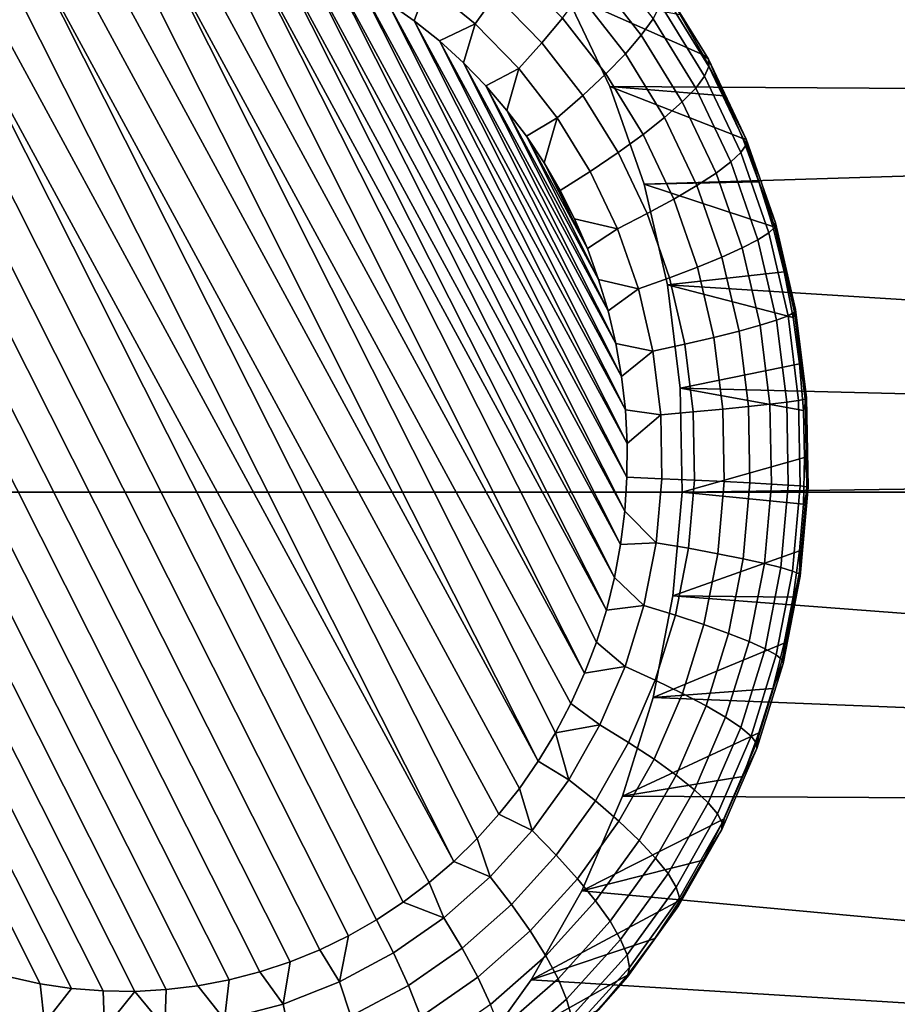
# Model space of a CAD drawing. Header units: metres. Extents: x -22 to 239, y -22 to 22.
# Tile 284 of 325: x 230.199 to 231.154, y 4.66 to 5.731. Entities that reach past the tile are written whole.
import ezdxf

# ---------------------------------------------------------------- set-up
doc = ezdxf.new("R2010")
doc.units = ezdxf.units.M
doc.layers.add('solid_10_151_033_XXX', color=7, linetype='CONTINUOUS')

msp = doc.modelspace()

# ---------------------------------------------------------------- linework, layer by layer
at = {"layer": 'solid_10_151_033_XXX'}
for points in [[(225.548538, 6.226432, 230.12645), (225.839844, 5.216832, 230.232468), (237.981506, 5.216834, 196.87352), (237.690201, 6.226434, 196.767502)], [(230.735001, 5.853634, 190.830566), (230.667114, 5.940835, 190.805862), (233.557907, 6.017781, 191.858017), (233.717255, 5.639508, 191.916016)], [(230.735001, 5.853634, 190.830566), (233.717255, 5.639508, 191.916016), (230.793228, 5.759, 190.851761)], [(230.201447, 5.822932, 189.572189), (230.235397, 5.82937, 189.584549), (230.742584, 4.894506, 189.76915), (230.720367, 4.866439, 189.761063)], [(230.235397, 5.82937, 189.584549), (230.269653, 5.833511, 189.597015), (230.763077, 4.924007, 189.776611), (230.742584, 4.894506, 189.76915)], [(230.269653, 5.833511, 189.597015), (230.304031, 5.835343, 189.609528), (230.763077, 4.924007, 189.776611)], [(230.338425, 5.834867, 189.622055), (230.781769, 4.954779, 189.783417), (230.763077, 4.924007, 189.776611), (230.304031, 5.835343, 189.609528)], [(230.338425, 5.834867, 189.622055), (230.372726, 5.832087, 189.634521), (230.813461, 5.019709, 189.794937), (230.798584, 4.986719, 189.789536)], [(230.338425, 5.834867, 189.622055), (230.798584, 4.986719, 189.789536), (230.781769, 4.954779, 189.783417)], [(230.372726, 5.832087, 189.634521), (230.406754, 5.827019, 189.646912), (230.813461, 5.019709, 189.794937)], [(230.201447, 5.822932, 189.572189), (230.696548, 4.839924, 189.752396), (230.671188, 4.815053, 189.743164), (230.167953, 5.81423, 189.559998)], [(230.201447, 5.822932, 189.572189), (230.720367, 4.866439, 189.761063), (230.696548, 4.839924, 189.752396)], [(230.44043, 5.819678, 189.65918), (230.826355, 5.053608, 189.799637), (230.813461, 5.019709, 189.794937), (230.406754, 5.827019, 189.646912)], [(230.44043, 5.819678, 189.65918), (230.837219, 5.088321, 189.803589), (230.826355, 5.053608, 189.799637)], [(230.44043, 5.819678, 189.65918), (230.473663, 5.81008, 189.671265), (230.837219, 5.088321, 189.803589)], [(230.13504, 5.803292, 189.548019), (230.167953, 5.81423, 189.559998), (230.671188, 4.815053, 189.743164)], [(230.473663, 5.81008, 189.671265), (230.846024, 5.123746, 189.806793), (230.837219, 5.088321, 189.803589)], [(230.473663, 5.81008, 189.671265), (230.506302, 5.798253, 189.683151), (230.846024, 5.123746, 189.806793)], [(230.102844, 5.790172, 189.536301), (230.13504, 5.803292, 189.548019), (230.671188, 4.815053, 189.743164), (230.644409, 4.791954, 189.733414)], [(230.506302, 5.798253, 189.683151), (230.852722, 5.159739, 189.809235), (230.846024, 5.123746, 189.806793)], [(230.506302, 5.798253, 189.683151), (230.538223, 5.784235, 189.694763), (230.852722, 5.159739, 189.809235)], [(230.694611, 5.726233, 189.754745), (230.642593, 5.768721, 189.735809), (230.661316, 5.802588, 189.751846), (230.716782, 5.757302, 189.772034)], [(230.875092, 5.71391, 189.891953), (230.823074, 5.780716, 189.873016), (230.833893, 5.801225, 189.907913), (230.887939, 5.731814, 189.927582)], [(230.102844, 5.790172, 189.536301), (230.616348, 4.770711, 189.723206), (230.587082, 4.751389, 189.712555), (230.071533, 5.77493, 189.524902)], [(230.102844, 5.790172, 189.536301), (230.644409, 4.791954, 189.733414), (230.616348, 4.770711, 189.723206)], [(230.76712, 5.705694, 189.790359), (230.716782, 5.757302, 189.772034), (230.736023, 5.787153, 189.79425), (230.789368, 5.732481, 189.81366)], [(230.071533, 5.77493, 189.524902), (230.587082, 4.751389, 189.712555), (230.556717, 4.73407, 189.701492), (230.041168, 5.757611, 189.513855)], [(230.538223, 5.784235, 189.694763), (230.857269, 5.196164, 189.810898), (230.852722, 5.159739, 189.809235)], [(230.538223, 5.784235, 189.694763), (230.569305, 5.768068, 189.706085), (230.857269, 5.196164, 189.810898)], [(230.857864, 5.693773, 189.859497), (230.808136, 5.757652, 189.8414), (230.823074, 5.780716, 189.873016), (230.875092, 5.71391, 189.891953)], [(230.569305, 5.768068, 189.706085), (230.85965, 5.23289, 189.811752), (230.857269, 5.196164, 189.810898)], [(230.569305, 5.768068, 189.706085), (230.599335, 5.749851, 189.71701), (230.85965, 5.23289, 189.811752)], [(230.642593, 5.768721, 189.735809), (230.628174, 5.729683, 189.727509), (230.599335, 5.749851, 189.71701)], [(230.642593, 5.768721, 189.735809), (230.694611, 5.726233, 189.754745), (230.655716, 5.707655, 189.737534), (230.628174, 5.729683, 189.727509)], [(230.917389, 5.736082, 190.096588), (230.942535, 5.692693, 190.105743), (230.948181, 5.68763, 190.064575), (230.898178, 5.768903, 190.046387)], [(230.898178, 5.768903, 190.046387), (230.948181, 5.68763, 190.064575), (230.9487, 5.679781, 190.023422), (230.899597, 5.759582, 190.005554)], [(230.041168, 5.757611, 189.513855), (230.556717, 4.73407, 189.701492), (230.525391, 4.718828, 189.690094), (230.011902, 5.738289, 189.503204)], [(230.741852, 5.677814, 189.771942), (230.694611, 5.726233, 189.754745), (230.716782, 5.757302, 189.772034), (230.76712, 5.705694, 189.790359)], [(230.836609, 5.671798, 189.830856), (230.789368, 5.732481, 189.81366), (230.808136, 5.757652, 189.8414), (230.857864, 5.693773, 189.859497)], [(230.841125, 5.658023, 190.869186), (230.793228, 5.759, 190.851761), (233.717255, 5.639508, 191.916016)], [(230.965271, 5.647821, 190.114014), (230.942535, 5.692693, 190.105743), (230.793228, 5.759, 190.851761), (230.841125, 5.658023, 190.869186)], [(230.917389, 5.736082, 190.096588), (230.793228, 5.759, 190.851761), (230.942535, 5.692693, 190.105743)], [(230.899597, 5.759582, 190.005554), (230.9487, 5.679781, 190.023422), (230.944046, 5.669304, 189.983124), (230.896164, 5.747138, 189.965698)], [(230.599335, 5.749851, 189.71701), (230.859848, 5.269675, 189.811829), (230.85965, 5.23289, 189.811752)], [(230.599335, 5.749851, 189.71701), (230.628174, 5.729683, 189.727509), (230.859848, 5.269675, 189.811829)], [(230.896164, 5.747138, 189.965698), (230.944046, 5.669304, 189.983124), (230.934341, 5.656401, 189.944473), (230.887939, 5.731814, 189.927582)], [(230.011902, 5.738289, 189.503204), (230.525391, 4.718828, 189.690094), (230.49321, 4.705708, 189.678391), (229.983826, 5.717046, 189.492981)], [(230.811722, 5.648412, 189.806595), (230.76712, 5.705694, 189.790359), (230.789368, 5.732481, 189.81366), (230.836609, 5.671798, 189.830856)], [(230.887939, 5.731814, 189.927582), (230.934341, 5.656401, 189.944473), (230.919754, 5.641325, 189.908203), (230.875092, 5.71391, 189.891953)], [(230.628174, 5.729683, 189.727509), (230.857849, 5.306342, 189.811096), (230.859848, 5.269675, 189.811829)], [(230.628174, 5.729683, 189.727509), (230.655716, 5.707655, 189.737534), (230.857849, 5.306342, 189.811096)], [(230.694611, 5.726233, 189.754745), (230.681793, 5.683928, 189.747025), (230.655716, 5.707655, 189.737534)], [(230.694611, 5.726233, 189.754745), (230.741852, 5.677814, 189.771942), (230.706284, 5.658647, 189.755936), (230.681793, 5.683928, 189.747025)], [(229.983826, 5.717046, 189.492981), (230.49321, 4.705708, 189.678391), (230.460297, 4.694769, 189.666397), (229.957062, 5.693946, 189.483246)], [(230.875092, 5.71391, 189.891953), (230.919754, 5.641325, 189.908203), (230.900574, 5.624371, 189.875046), (230.857864, 5.693773, 189.859497)], [(230.655716, 5.707655, 189.737534), (230.853699, 5.342736, 189.809586), (230.857849, 5.306342, 189.811096)], [(230.655716, 5.707655, 189.737534), (230.681793, 5.683928, 189.747025), (230.853699, 5.342736, 189.809586)], [(230.783691, 5.624072, 189.78717), (230.741852, 5.677814, 189.771942), (230.76712, 5.705694, 189.790359), (230.811722, 5.648412, 189.806595)], [(229.957062, 5.693946, 189.483246), (230.460297, 4.694769, 189.666397), (230.426804, 4.686068, 189.654205), (229.931702, 5.669075, 189.474014)], [(230.857864, 5.693773, 189.859497), (230.900574, 5.624371, 189.875046), (230.877167, 5.605867, 189.845627), (230.836609, 5.671798, 189.830856)], [(230.948181, 5.68763, 190.064575), (230.942535, 5.692693, 190.105743), (230.965271, 5.647821, 190.114014)], [(230.681793, 5.683928, 189.747025), (230.847427, 5.378626, 189.807312), (230.853699, 5.342736, 189.809586)], [(230.681793, 5.683928, 189.747025), (230.706284, 5.658647, 189.755936), (230.847427, 5.378626, 189.807312)], [(230.741852, 5.677814, 189.771942), (230.729126, 5.631932, 189.764252), (230.706284, 5.658647, 189.755936)], [(230.741852, 5.677814, 189.771942), (230.783691, 5.624072, 189.78717), (230.750198, 5.603974, 189.771927), (230.729126, 5.631932, 189.764252)], [(230.983444, 5.586254, 189.997467), (230.944046, 5.669304, 189.983124), (230.9487, 5.679781, 190.023422), (230.98909, 5.594634, 190.038132)], [(230.989319, 5.600911, 190.079559), (230.948181, 5.68763, 190.064575), (230.965271, 5.647821, 190.114014)], [(230.98909, 5.594634, 190.038132), (230.9487, 5.679781, 190.023422), (230.948181, 5.68763, 190.064575), (230.989319, 5.600911, 190.079559)], [(229.931702, 5.669075, 189.474014), (230.426804, 4.686068, 189.654205), (230.392853, 4.67963, 189.641861), (229.907867, 5.642561, 189.465332)], [(230.836609, 5.671798, 189.830856), (230.877167, 5.605867, 189.845627), (230.850006, 5.586176, 189.820526), (230.811722, 5.648412, 189.806595)], [(230.972504, 5.575934, 189.958359), (230.934341, 5.656401, 189.944473), (230.944046, 5.669304, 189.983124), (230.983444, 5.586254, 189.997467)], [(230.706284, 5.658647, 189.755936), (230.839096, 5.413842, 189.804276), (230.847427, 5.378626, 189.807312)], [(230.706284, 5.658647, 189.755936), (230.729126, 5.631932, 189.764252), (230.839096, 5.413842, 189.804276)], [(230.878143, 5.551855, 190.88266), (230.841125, 5.658023, 190.869186), (233.717255, 5.639508, 191.916016)], [(231.003204, 5.554242, 190.127823), (230.985519, 5.601619, 190.121384), (230.841125, 5.658023, 190.869186), (230.878143, 5.551855, 190.88266)], [(230.985519, 5.601619, 190.121384), (230.965271, 5.647821, 190.114014), (230.841125, 5.658023, 190.869186)], [(230.956497, 5.563877, 189.921585), (230.919754, 5.641325, 189.908203), (230.934341, 5.656401, 189.944473), (230.972504, 5.575934, 189.958359)], [(230.811722, 5.648412, 189.806595), (230.850006, 5.586176, 189.820526), (230.819611, 5.565681, 189.800247), (230.783691, 5.624072, 189.78717)], [(230.989319, 5.600911, 190.079559), (230.965271, 5.647821, 190.114014), (230.985519, 5.601619, 190.121384)], [(229.907867, 5.642561, 189.465332), (230.392853, 4.67963, 189.641861), (230.358597, 4.675489, 189.629395), (229.885666, 5.614494, 189.45726)], [(230.903717, 5.442157, 190.891968), (230.878143, 5.551855, 190.88266), (233.717255, 5.639508, 191.916016), (233.866196, 5.256501, 191.97023)], [(230.935699, 5.550317, 189.887833), (230.900574, 5.624371, 189.875046), (230.919754, 5.641325, 189.908203), (230.956497, 5.563877, 189.921585)], [(230.729126, 5.631932, 189.764252), (230.828781, 5.448248, 189.800522), (230.839096, 5.413842, 189.804276)], [(230.729126, 5.631932, 189.764252), (230.750198, 5.603974, 189.771927), (230.828781, 5.448248, 189.800522)], [(230.783691, 5.624072, 189.78717), (230.76947, 5.574962, 189.778931), (230.750198, 5.603974, 189.771927)], [(230.783691, 5.624072, 189.78717), (230.819611, 5.565681, 189.800247), (230.786896, 5.544971, 189.785278), (230.76947, 5.574962, 189.778931)], [(230.910538, 5.535518, 189.857773), (230.877167, 5.605867, 189.845627), (230.900574, 5.624371, 189.875046), (230.935699, 5.550317, 189.887833)], [(229.885666, 5.614494, 189.45726), (230.358597, 4.675489, 189.629395), (230.324219, 4.673657, 189.616867), (229.865158, 5.584993, 189.449799)], [(230.750198, 5.603974, 189.771927), (230.816559, 5.481658, 189.796082), (230.828781, 5.448248, 189.800522)], [(230.750198, 5.603974, 189.771927), (230.76947, 5.574962, 189.778931), (230.816559, 5.481658, 189.796082)], [(230.881516, 5.519769, 189.832001), (230.850006, 5.586176, 189.820526), (230.877167, 5.605867, 189.845627), (230.910538, 5.535518, 189.857773)], [(231.013855, 5.499031, 190.008545), (230.983444, 5.586254, 189.997467), (230.98909, 5.594634, 190.038132), (231.020264, 5.505208, 190.049484)], [(230.989319, 5.600911, 190.079559), (230.985519, 5.601619, 190.121384), (231.003204, 5.554242, 190.127823)], [(231.020264, 5.505208, 190.049484), (230.98909, 5.594634, 190.038132), (230.989319, 5.600911, 190.079559), (231.021072, 5.509835, 190.09111)], [(231.021072, 5.509835, 190.09111), (230.989319, 5.600911, 190.079559), (231.003204, 5.554242, 190.127823)], [(229.865158, 5.584993, 189.449799), (230.324219, 4.673657, 189.616867), (230.28981, 4.674133, 189.604355), (229.846481, 5.554221, 189.442993)], [(230.849167, 5.503378, 189.811005), (230.819611, 5.565681, 189.800247), (230.850006, 5.586176, 189.820526), (230.881516, 5.519769, 189.832001)], [(231.001968, 5.491425, 189.969086), (230.972504, 5.575934, 189.958359), (230.983444, 5.586254, 189.997467), (231.013855, 5.499031, 190.008545)], [(230.76947, 5.574962, 189.778931), (230.786896, 5.544971, 189.785278), (230.802582, 5.513919, 189.790985)], [(230.76947, 5.574962, 189.778931), (230.802582, 5.513919, 189.790985), (230.816559, 5.481658, 189.796082)], [(230.984848, 5.482538, 189.9319), (230.956497, 5.563877, 189.921585), (230.972504, 5.575934, 189.958359), (231.001968, 5.491425, 189.969086)], [(230.802582, 5.513919, 189.790985), (230.786896, 5.544971, 189.785278), (230.819611, 5.565681, 189.800247), (230.849167, 5.503378, 189.811005)], [(230.962814, 5.472543, 189.897705), (230.935699, 5.550317, 189.887833), (230.956497, 5.563877, 189.921585), (230.984848, 5.482538, 189.9319)], [(229.846481, 5.554221, 189.442993), (230.28981, 4.674133, 189.604355), (230.255524, 4.676913, 189.591873), (229.829666, 5.522281, 189.436874)], [(231.018265, 5.50585, 190.133301), (231.003204, 5.554242, 190.127823), (230.878143, 5.551855, 190.88266)], [(231.03067, 5.456608, 190.137817), (231.018265, 5.50585, 190.133301), (230.878143, 5.551855, 190.88266), (230.903717, 5.442157, 190.891968)], [(230.93631, 5.461635, 189.867142), (230.910538, 5.535518, 189.857773), (230.935699, 5.550317, 189.887833), (230.962814, 5.472543, 189.897705)], [(231.021072, 5.509835, 190.09111), (231.003204, 5.554242, 190.127823), (231.018265, 5.50585, 190.133301)], [(230.905823, 5.450027, 189.840851), (230.881516, 5.519769, 189.832001), (230.910538, 5.535518, 189.857773), (230.93631, 5.461635, 189.867142)], [(229.829666, 5.522281, 189.436874), (230.255524, 4.676913, 189.591873), (230.221497, 4.681982, 189.579483), (229.814789, 5.489291, 189.431458)], [(230.871994, 5.437945, 189.819305), (230.849167, 5.503378, 189.811005), (230.881516, 5.519769, 189.832001), (230.905823, 5.450027, 189.840851)], [(230.816559, 5.481658, 189.796082), (230.802582, 5.513919, 189.790985), (230.849167, 5.503378, 189.811005)], [(231.021072, 5.509835, 190.09111), (231.018265, 5.50585, 190.133301), (231.03067, 5.456608, 190.137817)], [(231.04184, 5.41263, 190.057327), (231.020264, 5.505208, 190.049484), (231.021072, 5.509835, 190.09111), (231.043045, 5.415548, 190.099106)], [(231.043045, 5.415548, 190.099106), (231.021072, 5.509835, 190.09111), (231.03067, 5.456608, 190.137817)], [(230.828781, 5.448248, 189.800522), (230.816559, 5.481658, 189.796082), (230.849167, 5.503378, 189.811005), (230.871994, 5.437945, 189.819305)], [(231.022369, 5.403936, 189.976517), (231.001968, 5.491425, 189.969086), (231.013855, 5.499031, 190.008545), (231.034897, 5.408734, 190.016205)], [(231.034897, 5.408734, 190.016205), (231.013855, 5.499031, 190.008545), (231.020264, 5.505208, 190.049484), (231.04184, 5.41263, 190.057327)], [(229.814789, 5.489291, 189.431458), (230.221497, 4.681982, 189.579483), (230.187805, 4.689322, 189.56723), (229.801895, 5.455391, 189.426758)], [(231.004471, 5.398331, 189.939041), (230.984848, 5.482538, 189.9319), (231.001968, 5.491425, 189.969086), (231.022369, 5.403936, 189.976517)], [(230.981583, 5.392026, 189.904526), (230.962814, 5.472543, 189.897705), (230.984848, 5.482538, 189.9319), (231.004471, 5.398331, 189.939041)], [(230.954132, 5.385147, 189.873642), (230.93631, 5.461635, 189.867142), (230.962814, 5.472543, 189.897705), (230.981583, 5.392026, 189.904526)], [(231.040359, 5.406683, 190.141342), (231.03067, 5.456608, 190.137817), (230.903717, 5.442157, 190.891968)], [(230.922653, 5.377825, 189.84697), (230.905823, 5.450027, 189.840851), (230.93631, 5.461635, 189.867142), (230.954132, 5.385147, 189.873642)], [(231.043045, 5.415548, 190.099106), (231.03067, 5.456608, 190.137817), (231.040359, 5.406683, 190.141342)], [(230.839096, 5.413842, 189.804276), (230.828781, 5.448248, 189.800522), (230.871994, 5.437945, 189.819305)], [(230.887772, 5.370204, 189.825058), (230.871994, 5.437945, 189.819305), (230.905823, 5.450027, 189.840851), (230.922653, 5.377825, 189.84697)], [(230.917603, 5.329852, 190.897034), (230.903717, 5.442157, 190.891968), (233.866196, 5.256501, 191.97023)], [(231.047302, 5.356242, 190.143875), (231.040359, 5.406683, 190.141342), (230.903717, 5.442157, 190.891968), (230.917603, 5.329852, 190.897034)], [(230.847427, 5.378626, 189.807312), (230.839096, 5.413842, 189.804276), (230.871994, 5.437945, 189.819305), (230.887772, 5.370204, 189.825058)], [(231.04631, 5.316497, 190.020355), (231.034897, 5.408734, 190.016205), (231.04184, 5.41263, 190.057327), (231.053543, 5.318063, 190.061584)], [(231.043045, 5.415548, 190.099106), (231.040359, 5.406683, 190.141342), (231.047302, 5.356242, 190.143875)], [(231.053543, 5.318063, 190.061584), (231.04184, 5.41263, 190.057327), (231.043045, 5.415548, 190.099106), (231.054962, 5.319236, 190.103439)], [(231.054962, 5.319236, 190.103439), (231.043045, 5.415548, 190.099106), (231.047302, 5.356242, 190.143875)], [(231.015121, 5.312315, 189.942917), (231.004471, 5.398331, 189.939041), (231.022369, 5.403936, 189.976517), (231.033417, 5.314568, 189.98053)], [(231.033417, 5.314568, 189.98053), (231.022369, 5.403936, 189.976517), (231.034897, 5.408734, 190.016205), (231.04631, 5.316497, 190.020355)], [(230.963791, 5.307015, 189.877151), (230.954132, 5.385147, 189.873642), (230.981583, 5.392026, 189.904526), (230.99176, 5.309781, 189.908234)], [(230.99176, 5.309781, 189.908234), (230.981583, 5.392026, 189.904526), (231.004471, 5.398331, 189.939041), (231.015121, 5.312315, 189.942917)], [(230.853699, 5.342736, 189.809586), (230.847427, 5.378626, 189.807312), (230.887772, 5.370204, 189.825058)], [(230.896332, 5.301009, 189.828171), (230.887772, 5.370204, 189.825058), (230.922653, 5.377825, 189.84697), (230.931778, 5.304072, 189.850296)], [(230.931778, 5.304072, 189.850296), (230.922653, 5.377825, 189.84697), (230.954132, 5.385147, 189.873642), (230.963791, 5.307015, 189.877151)], [(230.857849, 5.306342, 189.811096), (230.853699, 5.342736, 189.809586), (230.887772, 5.370204, 189.825058), (230.896332, 5.301009, 189.828171)], [(231.051468, 5.305457, 190.145386), (231.047302, 5.356242, 190.143875), (230.917603, 5.329852, 190.897034)], [(231.054962, 5.319236, 190.103439), (231.047302, 5.356242, 190.143875), (231.051468, 5.305457, 190.145386)], [(230.919586, 5.216819, 190.897751), (230.917603, 5.329852, 190.897034), (233.866196, 5.256501, 191.97023)], [(231.052872, 5.2545, 190.145905), (231.051468, 5.305457, 190.145386), (230.917603, 5.329852, 190.897034), (230.919586, 5.216819, 190.897751)], [(231.016647, 5.225572, 189.943466), (231.015121, 5.312315, 189.942917), (231.033417, 5.314568, 189.98053), (231.035004, 5.224445, 189.98111)], [(231.035004, 5.224445, 189.98111), (231.033417, 5.314568, 189.98053), (231.04631, 5.316497, 190.020355), (231.047943, 5.22348, 190.02095)], [(231.047943, 5.22348, 190.02095), (231.04631, 5.316497, 190.020355), (231.053543, 5.318063, 190.061584), (231.055222, 5.222696, 190.062195)], [(231.056671, 5.222109, 190.104065), (231.054962, 5.319236, 190.103439), (231.051468, 5.305457, 190.145386), (231.052872, 5.2545, 190.145905)], [(231.055222, 5.222696, 190.062195), (231.053543, 5.318063, 190.061584), (231.054962, 5.319236, 190.103439), (231.056671, 5.222109, 190.104065)], [(230.859848, 5.269675, 189.811829), (230.857849, 5.306342, 189.811096), (230.896332, 5.301009, 189.828171)], [(230.897568, 5.231229, 189.828613), (230.896332, 5.301009, 189.828171), (230.931778, 5.304072, 189.850296), (230.93309, 5.229696, 189.850769)], [(230.93309, 5.229696, 189.850769), (230.931778, 5.304072, 189.850296), (230.963791, 5.307015, 189.877151), (230.965179, 5.228224, 189.877655)], [(230.965179, 5.228224, 189.877655), (230.963791, 5.307015, 189.877151), (230.99176, 5.309781, 189.908234), (230.99321, 5.22684, 189.908768)], [(230.99321, 5.22684, 189.908768), (230.99176, 5.309781, 189.908234), (231.015121, 5.312315, 189.942917), (231.016647, 5.225572, 189.943466)], [(230.85965, 5.23289, 189.811752), (230.859848, 5.269675, 189.811829), (230.896332, 5.301009, 189.828171), (230.897568, 5.231229, 189.828613)], [(230.909668, 5.104104, 190.894135), (230.919586, 5.216819, 190.897751), (233.866196, 5.256501, 191.97023), (234.004593, 4.869054, 192.020599)], [(231.051468, 5.203543, 190.145386), (231.052872, 5.2545, 190.145905), (230.919586, 5.216819, 190.897751)], [(231.056671, 5.222109, 190.104065), (231.052872, 5.2545, 190.145905), (231.051468, 5.203543, 190.145386)], [(230.85965, 5.23289, 189.811752), (230.897568, 5.231229, 189.828613), (230.891434, 5.161742, 189.826385), (230.857269, 5.196164, 189.810898)], [(230.891434, 5.161742, 189.826385), (230.897568, 5.231229, 189.828613), (230.93309, 5.229696, 189.850769), (230.926559, 5.155632, 189.848389)], [(230.926559, 5.155632, 189.848389), (230.93309, 5.229696, 189.850769), (230.965179, 5.228224, 189.877655), (230.958267, 5.149763, 189.875137)], [(230.958267, 5.149763, 189.875137), (230.965179, 5.228224, 189.877655), (230.99321, 5.22684, 189.908768), (230.985931, 5.144247, 189.906113)], [(225.839844, 5.216832, 230.232468), (226.079346, 4.191935, 230.319641), (238.221008, 4.191936, 196.960693), (237.981506, 5.216834, 196.87352)], [(231.047302, 5.152758, 190.143875), (231.051468, 5.203543, 190.145386), (230.919586, 5.216819, 190.897751), (230.909668, 5.104104, 190.894135)], [(230.985931, 5.144247, 189.906113), (230.99321, 5.22684, 189.908768), (231.016647, 5.225572, 189.943466), (231.009033, 5.139194, 189.940704)], [(231.009033, 5.139194, 189.940704), (231.016647, 5.225572, 189.943466), (231.035004, 5.224445, 189.98111), (231.0271, 5.134699, 189.978241)], [(231.0271, 5.134699, 189.978241), (231.035004, 5.224445, 189.98111), (231.047943, 5.22348, 190.02095), (231.03978, 5.130853, 190.017975)], [(231.03978, 5.130853, 190.017975), (231.047943, 5.22348, 190.02095), (231.055222, 5.222696, 190.062195), (231.046844, 5.12773, 190.059158)], [(231.046844, 5.12773, 190.059158), (231.055222, 5.222696, 190.062195), (231.056671, 5.222109, 190.104065), (231.048157, 5.125391, 190.100967)], [(231.048157, 5.125391, 190.100967), (231.056671, 5.222109, 190.104065), (231.051468, 5.203543, 190.145386), (231.047302, 5.152758, 190.143875)], [(230.852722, 5.159739, 189.809235), (230.857269, 5.196164, 189.810898), (230.891434, 5.161742, 189.826385)], [(230.846024, 5.123746, 189.806793), (230.852722, 5.159739, 189.809235), (230.891434, 5.161742, 189.826385), (230.878036, 5.093421, 189.821503)], [(230.878036, 5.093421, 189.821503), (230.891434, 5.161742, 189.826385), (230.926559, 5.155632, 189.848389), (230.912277, 5.082812, 189.843201)], [(231.040359, 5.102317, 190.141342), (231.047302, 5.152758, 190.143875), (230.909668, 5.104104, 190.894135)], [(230.912277, 5.082812, 189.843201), (230.926559, 5.155632, 189.848389), (230.958267, 5.149763, 189.875137), (230.943146, 5.072619, 189.869644)], [(231.048157, 5.125391, 190.100967), (231.047302, 5.152758, 190.143875), (231.040359, 5.102317, 190.141342)], [(230.943146, 5.072619, 189.869644), (230.958267, 5.149763, 189.875137), (230.985931, 5.144247, 189.906113), (230.970016, 5.063041, 189.900314)], [(230.970016, 5.063041, 189.900314), (230.985931, 5.144247, 189.906113), (231.009033, 5.139194, 189.940704), (230.992371, 5.054265, 189.934647)], [(230.992371, 5.054265, 189.934647), (231.009033, 5.139194, 189.940704), (231.0271, 5.134699, 189.978241), (231.009796, 5.046461, 189.971939)], [(231.009796, 5.046461, 189.971939), (231.0271, 5.134699, 189.978241), (231.03978, 5.130853, 190.017975), (231.021927, 5.039782, 190.011475)], [(230.837219, 5.088321, 189.803589), (230.846024, 5.123746, 189.806793), (230.878036, 5.093421, 189.821503)], [(231.021927, 5.039782, 190.011475), (231.03978, 5.130853, 190.017975), (231.046844, 5.12773, 190.059158), (231.028549, 5.034358, 190.05249)], [(231.028549, 5.034358, 190.05249), (231.046844, 5.12773, 190.059158), (231.048157, 5.125391, 190.100967), (231.02951, 5.030295, 190.094177)], [(231.02951, 5.030295, 190.094177), (231.048157, 5.125391, 190.100967), (231.040359, 5.102317, 190.141342), (231.03067, 5.052392, 190.137817)], [(230.887939, 4.993351, 190.88623), (230.909668, 5.104104, 190.894135), (234.004593, 4.869054, 192.020599)], [(231.03067, 5.052392, 190.137817), (231.040359, 5.102317, 190.141342), (230.909668, 5.104104, 190.894135), (230.887939, 4.993351, 190.88623)], [(230.826355, 5.053608, 189.799637), (230.837219, 5.088321, 189.803589), (230.878036, 5.093421, 189.821503), (230.857544, 5.027125, 189.814041)], [(230.857544, 5.027125, 189.814041), (230.878036, 5.093421, 189.821503), (230.912277, 5.082812, 189.843201), (230.890427, 5.01215, 189.835236)], [(230.890427, 5.01215, 189.835236), (230.912277, 5.082812, 189.843201), (230.943146, 5.072619, 189.869644), (230.919998, 4.997762, 189.861206)], [(230.919998, 4.997762, 189.861206), (230.943146, 5.072619, 189.869644), (230.970016, 5.063041, 189.900314), (230.945648, 4.984242, 189.891449)], [(230.945648, 4.984242, 189.891449), (230.970016, 5.063041, 189.900314), (230.992371, 5.054265, 189.934647), (230.966888, 4.971854, 189.925369)], [(230.813461, 5.019709, 189.794937), (230.826355, 5.053608, 189.799637), (230.857544, 5.027125, 189.814041)], [(231.018265, 5.00315, 190.133301), (231.03067, 5.052392, 190.137817), (230.887939, 4.993351, 190.88623)], [(230.966888, 4.971854, 189.925369), (230.992371, 5.054265, 189.934647), (231.009796, 5.046461, 189.971939), (230.983322, 4.960838, 189.962296)], [(230.983322, 4.960838, 189.962296), (231.009796, 5.046461, 189.971939), (231.021927, 5.039782, 190.011475), (230.994598, 4.95141, 190.001526)], [(231.02951, 5.030295, 190.094177), (231.03067, 5.052392, 190.137817), (231.018265, 5.00315, 190.133301)], [(230.994598, 4.95141, 190.001526), (231.021927, 5.039782, 190.011475), (231.028549, 5.034358, 190.05249), (231.000534, 4.943755, 190.042297)], [(230.798584, 4.986719, 189.789536), (230.813461, 5.019709, 189.794937), (230.857544, 5.027125, 189.814041), (230.8302, 4.963689, 189.804092)], [(230.8302, 4.963689, 189.804092), (230.857544, 5.027125, 189.814041), (230.890427, 5.01215, 189.835236), (230.861282, 4.944536, 189.824631)], [(231.000534, 4.943755, 190.042297), (231.028549, 5.034358, 190.05249), (231.02951, 5.030295, 190.094177), (231.000977, 4.93802, 190.083786)], [(231.000977, 4.93802, 190.083786), (231.02951, 5.030295, 190.094177), (231.018265, 5.00315, 190.133301), (231.003204, 4.954759, 190.127823)], [(231.003204, 4.954759, 190.127823), (231.018265, 5.00315, 190.133301), (230.887939, 4.993351, 190.88623), (230.854721, 4.885883, 190.874146)], [(230.861282, 4.944536, 189.824631), (230.890427, 5.01215, 189.835236), (230.919998, 4.997762, 189.861206), (230.889114, 4.926134, 189.849976)], [(230.854721, 4.885883, 190.874146), (230.887939, 4.993351, 190.88623), (234.004593, 4.869054, 192.020599)], [(230.889114, 4.926134, 189.849976), (230.919998, 4.997762, 189.861206), (230.945648, 4.984242, 189.891449), (230.913147, 4.908842, 189.879623)], [(230.781769, 4.954779, 189.783417), (230.798584, 4.986719, 189.789536), (230.8302, 4.963689, 189.804092)], [(230.913147, 4.908842, 189.879623), (230.945648, 4.984242, 189.891449), (230.966888, 4.971854, 189.925369), (230.932907, 4.892997, 189.912994)], [(230.932907, 4.892997, 189.912994), (230.966888, 4.971854, 189.925369), (230.983322, 4.960838, 189.962296), (230.947998, 4.878908, 189.949448)], [(230.781769, 4.954779, 189.783417), (230.8302, 4.963689, 189.804092), (230.796356, 4.90391, 189.791779)], [(230.796356, 4.90391, 189.791779), (230.8302, 4.963689, 189.804092), (230.861282, 4.944536, 189.824631), (230.825211, 4.88082, 189.811508)], [(230.947998, 4.878908, 189.949448), (230.983322, 4.960838, 189.962296), (230.994598, 4.95141, 190.001526), (230.958145, 4.86685, 189.988266)], [(230.763077, 4.924007, 189.776611), (230.781769, 4.954779, 189.783417), (230.796356, 4.90391, 189.791779)], [(230.985519, 4.907382, 190.121384), (231.003204, 4.954759, 190.127823), (230.854721, 4.885883, 190.874146)], [(230.958145, 4.86685, 189.988266), (230.994598, 4.95141, 190.001526), (231.000534, 4.943755, 190.042297), (230.96315, 4.857059, 190.028687)], [(231.000977, 4.93802, 190.083786), (231.003204, 4.954759, 190.127823), (230.985519, 4.907382, 190.121384)], [(230.825211, 4.88082, 189.811508), (230.861282, 4.944536, 189.824631), (230.889114, 4.926134, 189.849976), (230.850891, 4.858635, 189.83606)], [(230.96315, 4.857059, 190.028687), (231.000534, 4.943755, 190.042297), (231.000977, 4.93802, 190.083786), (230.962906, 4.849724, 190.069946)], [(230.962906, 4.849724, 190.069946), (231.000977, 4.93802, 190.083786), (230.985519, 4.907382, 190.121384), (230.965271, 4.861179, 190.114014)], [(230.742584, 4.894506, 189.76915), (230.763077, 4.924007, 189.776611), (230.796356, 4.90391, 189.791779), (230.756424, 4.84854, 189.777237)], [(230.850891, 4.858635, 189.83606), (230.889114, 4.926134, 189.849976), (230.913147, 4.908842, 189.879623), (230.87291, 4.837789, 189.864975)], [(230.965271, 4.861179, 190.114014), (230.985519, 4.907382, 190.121384), (230.854721, 4.885883, 190.874146), (230.810364, 4.782983, 190.857986)], [(230.87291, 4.837789, 189.864975), (230.913147, 4.908842, 189.879623), (230.932907, 4.892997, 189.912994), (230.890823, 4.818687, 189.897675)], [(230.756424, 4.84854, 189.777237), (230.796356, 4.90391, 189.791779), (230.825211, 4.88082, 189.811508), (230.782654, 4.821804, 189.796021)], [(230.720367, 4.866439, 189.761063), (230.742584, 4.894506, 189.76915), (230.756424, 4.84854, 189.777237)], [(230.854721, 4.885883, 190.874146), (234.004593, 4.869054, 192.020599), (234.132324, 4.477504, 192.067093), (230.810364, 4.782983, 190.857986)], [(230.890823, 4.818687, 189.897675), (230.932907, 4.892997, 189.912994), (230.947998, 4.878908, 189.949448), (230.904282, 4.801702, 189.933533)], [(230.782654, 4.821804, 189.796021), (230.825211, 4.88082, 189.811508), (230.850891, 4.858635, 189.83606), (230.805817, 4.796115, 189.819656)], [(230.904282, 4.801702, 189.933533), (230.947998, 4.878908, 189.949448), (230.958145, 4.86685, 189.988266), (230.91304, 4.787166, 189.971848)], [(230.696548, 4.839924, 189.752396), (230.720367, 4.866439, 189.761063), (230.756424, 4.84854, 189.777237), (230.710922, 4.798275, 189.760681)], [(230.91304, 4.787166, 189.971848), (230.958145, 4.86685, 189.988266), (230.96315, 4.857059, 190.028687), (230.916901, 4.775361, 190.011856)], [(230.805817, 4.796115, 189.819656), (230.850891, 4.858635, 189.83606), (230.87291, 4.837789, 189.864975), (230.825455, 4.771976, 189.847702)], [(230.942535, 4.816307, 190.105743), (230.965271, 4.861179, 190.114014), (230.810364, 4.782983, 190.857986)], [(230.916901, 4.775361, 190.011856), (230.96315, 4.857059, 190.028687), (230.962906, 4.849724, 190.069946), (230.915802, 4.766518, 190.052795)], [(230.962906, 4.849724, 190.069946), (230.965271, 4.861179, 190.114014), (230.942535, 4.816307, 190.105743)], [(230.710922, 4.798275, 189.760681), (230.756424, 4.84854, 189.777237), (230.782654, 4.821804, 189.796021), (230.734161, 4.768228, 189.778366)], [(230.915802, 4.766518, 190.052795), (230.962906, 4.849724, 190.069946), (230.942535, 4.816307, 190.105743), (230.917389, 4.772918, 190.096588)], [(230.671188, 4.815053, 189.743164), (230.696548, 4.839924, 189.752396), (230.710922, 4.798275, 189.760681)], [(230.825455, 4.771976, 189.847702), (230.87291, 4.837789, 189.864975), (230.890823, 4.818687, 189.897675), (230.841202, 4.749857, 189.879623)], [(230.734161, 4.768228, 189.778366), (230.782654, 4.821804, 189.796021), (230.805817, 4.796115, 189.819656), (230.75444, 4.739359, 189.800949)], [(230.644409, 4.791954, 189.733414), (230.671188, 4.815053, 189.743164), (230.710922, 4.798275, 189.760681), (230.660431, 4.753748, 189.742294)], [(230.917389, 4.772918, 190.096588), (230.942535, 4.816307, 190.105743), (230.810364, 4.782983, 190.857986), (230.755524, 4.686153, 190.838043)], [(230.841202, 4.749857, 189.879623), (230.890823, 4.818687, 189.897675), (230.904282, 4.801702, 189.933533), (230.852722, 4.73019, 189.914764)], [(230.852722, 4.73019, 189.914764), (230.904282, 4.801702, 189.933533), (230.91304, 4.787166, 189.971848), (230.859818, 4.713357, 189.952469)], [(230.616348, 4.770711, 189.723206), (230.644409, 4.791954, 189.733414), (230.660431, 4.753748, 189.742294)], [(230.660431, 4.753748, 189.742294), (230.710922, 4.798275, 189.760681), (230.734161, 4.768228, 189.778366), (230.680328, 4.720768, 189.758774)], [(230.75444, 4.739359, 189.800949), (230.805817, 4.796115, 189.819656), (230.825455, 4.771976, 189.847702), (230.771378, 4.712231, 189.828018)], [(230.755524, 4.686153, 190.838043), (230.810364, 4.782983, 190.857986), (234.132324, 4.477504, 192.067093)], [(230.859818, 4.713357, 189.952469), (230.91304, 4.787166, 189.971848), (230.916901, 4.775361, 190.011856), (230.862335, 4.699688, 189.991989)], [(230.587082, 4.751389, 189.712555), (230.616348, 4.770711, 189.723206), (230.660431, 4.753748, 189.742294), (230.60556, 4.715518, 189.722336)], [(230.680328, 4.720768, 189.758774), (230.734161, 4.768228, 189.778366), (230.75444, 4.739359, 189.800949), (230.697418, 4.689081, 189.780197)], [(230.889908, 4.731159, 190.086578), (230.917389, 4.772918, 190.096588), (230.755524, 4.686153, 190.838043)], [(230.771378, 4.712231, 189.828018), (230.825455, 4.771976, 189.847702), (230.841202, 4.749857, 189.879623), (230.784637, 4.687374, 189.859024)], [(230.862335, 4.699688, 189.991989), (230.916901, 4.775361, 190.011856), (230.915802, 4.766518, 190.052795), (230.860229, 4.689449, 190.032562)], [(230.915802, 4.766518, 190.052795), (230.917389, 4.772918, 190.096588), (230.889908, 4.731159, 190.086578)], [(230.860229, 4.689449, 190.032562), (230.915802, 4.766518, 190.052795), (230.889908, 4.731159, 190.086578), (230.860199, 4.69117, 190.075775)], [(230.556717, 4.73407, 189.701492), (230.587082, 4.751389, 189.712555), (230.60556, 4.715518, 189.722336), (230.547012, 4.684065, 189.701019)], [(230.60556, 4.715518, 189.722336), (230.660431, 4.753748, 189.742294), (230.680328, 4.720768, 189.758774), (230.621857, 4.68002, 189.737488)], [(230.784637, 4.687374, 189.859024), (230.841202, 4.749857, 189.879623), (230.852722, 4.73019, 189.914764), (230.793961, 4.665271, 189.893372)], [(230.697418, 4.689081, 189.780197), (230.75444, 4.739359, 189.800949), (230.771378, 4.712231, 189.828018), (230.711349, 4.659306, 189.806168)], [(230.525391, 4.718828, 189.690094), (230.556717, 4.73407, 189.701492), (230.547012, 4.684065, 189.701019)], [(230.860199, 4.69117, 190.075775), (230.889908, 4.731159, 190.086578), (230.755524, 4.686153, 190.838043), (230.690735, 4.596286, 190.814453)], [(230.793961, 4.665271, 189.893372), (230.852722, 4.73019, 189.914764), (230.859818, 4.713357, 189.952469), (230.799164, 4.646355, 189.930389)], [(230.49321, 4.705708, 189.678391), (230.525391, 4.718828, 189.690094), (230.547012, 4.684065, 189.701019), (230.485519, 4.659787, 189.67865)], [(230.547012, 4.684065, 189.701019), (230.60556, 4.715518, 189.722336), (230.621857, 4.68002, 189.737488), (230.559448, 4.646496, 189.714767)], [(230.621857, 4.68002, 189.737488), (230.680328, 4.720768, 189.758774), (230.697418, 4.689081, 189.780197), (230.635468, 4.645914, 189.757645)], [(230.799164, 4.646355, 189.930389), (230.859818, 4.713357, 189.952469), (230.862335, 4.699688, 189.991989), (230.800156, 4.630993, 189.96936)], [(230.460297, 4.694769, 189.666397), (230.49321, 4.705708, 189.678391), (230.485519, 4.659787, 189.67865)], [(230.711349, 4.659306, 189.806168), (230.771378, 4.712231, 189.828018), (230.784637, 4.687374, 189.859024), (230.721863, 4.632022, 189.836182)], [(230.426804, 4.686068, 189.654205), (230.460297, 4.694769, 189.666397), (230.485519, 4.659787, 189.67865), (230.42186, 4.642987, 189.655472)], [(230.800156, 4.630993, 189.96936), (230.862335, 4.699688, 189.991989), (230.860229, 4.689449, 190.032562), (230.79689, 4.619486, 190.009521)], [(230.187805, 4.689322, 189.56723), (230.221497, 4.681982, 189.579483), (230.225983, 4.639088, 189.584183), (230.161774, 4.653343, 189.560806)], [(230.221497, 4.681982, 189.579483), (230.255524, 4.676913, 189.591873), (230.225983, 4.639088, 189.584183)], [(230.392853, 4.67963, 189.641861), (230.426804, 4.686068, 189.654205), (230.42186, 4.642987, 189.655472)], [(230.485519, 4.659787, 189.67865), (230.547012, 4.684065, 189.701019), (230.559448, 4.646496, 189.714767), (230.493912, 4.620618, 189.690918)], [(230.635468, 4.645914, 189.757645), (230.697418, 4.689081, 189.780197), (230.711349, 4.659306, 189.806168), (230.646133, 4.613865, 189.78244)], [(230.828354, 4.653088, 190.064178), (230.860199, 4.69117, 190.075775), (230.690735, 4.596286, 190.814453)], [(230.690735, 4.596286, 190.814453), (230.755524, 4.686153, 190.838043), (234.132324, 4.477504, 192.067093)], [(230.721863, 4.632022, 189.836182), (230.784637, 4.687374, 189.859024), (230.793961, 4.665271, 189.893372), (230.728729, 4.607762, 189.869644)], [(230.79689, 4.619486, 190.009521), (230.860229, 4.689449, 190.032562), (230.828354, 4.653088, 190.064178), (230.794479, 4.61704, 190.051849)], [(230.860229, 4.689449, 190.032562), (230.860199, 4.69117, 190.075775), (230.828354, 4.653088, 190.064178)], [(230.255524, 4.676913, 189.591873), (230.28981, 4.674133, 189.604355), (230.291275, 4.632572, 189.607941), (230.225983, 4.639088, 189.584183)], [(230.28981, 4.674133, 189.604355), (230.324219, 4.673657, 189.616867), (230.291275, 4.632572, 189.607941)], [(230.324219, 4.673657, 189.616867), (230.356842, 4.633877, 189.631805), (230.291275, 4.632572, 189.607941)], [(230.324219, 4.673657, 189.616867), (230.358597, 4.675489, 189.629395), (230.356842, 4.633877, 189.631805)], [(230.358597, 4.675489, 189.629395), (230.392853, 4.67963, 189.641861), (230.42186, 4.642987, 189.655472), (230.356842, 4.633877, 189.631805)], [(230.559448, 4.646496, 189.714767), (230.621857, 4.68002, 189.737488), (230.635468, 4.645914, 189.757645), (230.569351, 4.6104, 189.733597)], [(230.42186, 4.642987, 189.655472), (230.485519, 4.659787, 189.67865), (230.493912, 4.620618, 189.690918), (230.426056, 4.602712, 189.666229)], [(230.728729, 4.607762, 189.869644), (230.793961, 4.665271, 189.893372), (230.799164, 4.646355, 189.930389), (230.731842, 4.586999, 189.905899)]]:
    msp.add_3dface(points, dxfattribs=at)

doc.saveas('drawing.dxf')
